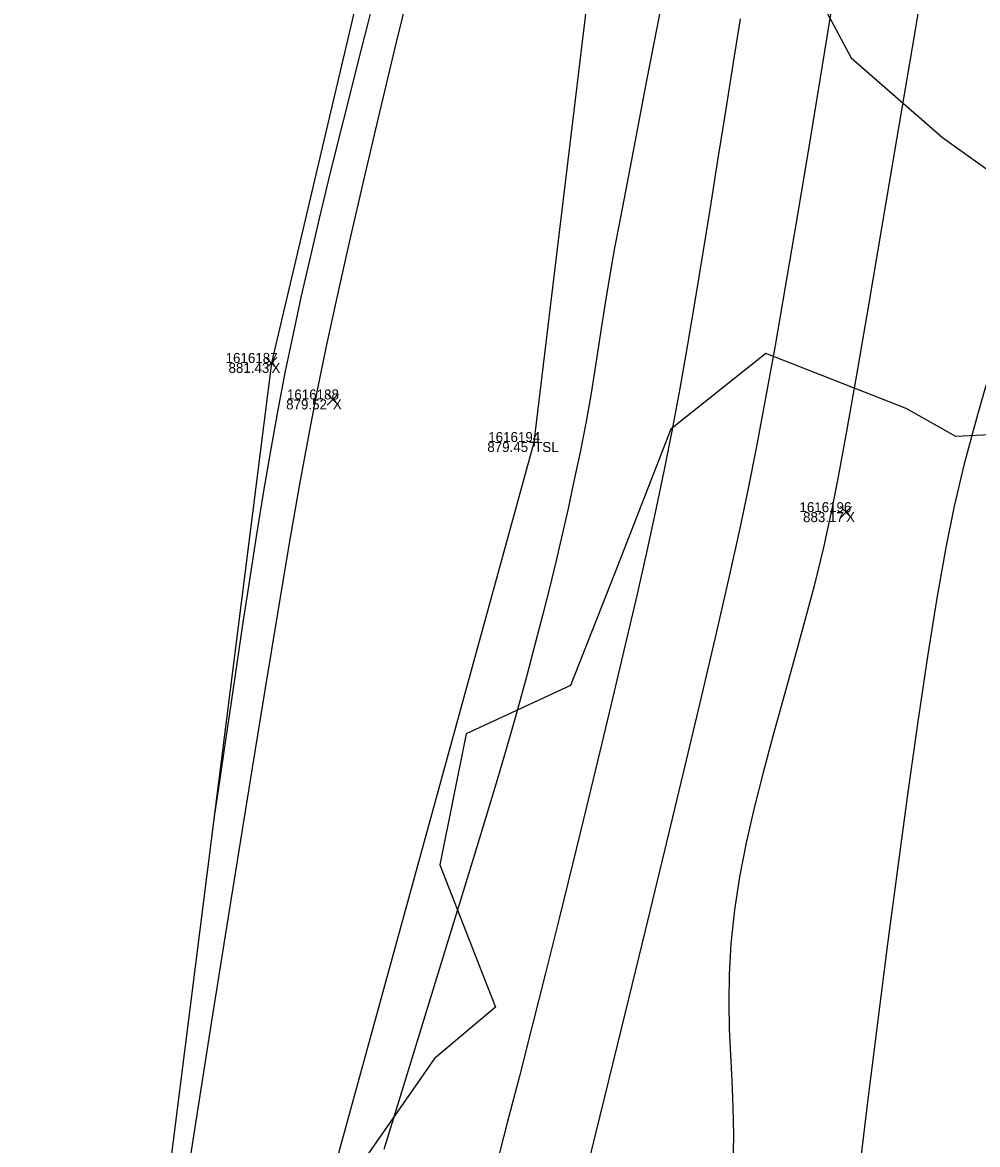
# Model space of a CAD drawing. Extents: x 1957117 to 1971063, y 701601 to 715861.
# Drawn here: x 1963252.35 to 1963285.83, y 705974.68 to 706014.04 of the extents above; entities that cross this region are included whole.
import ezdxf

# ---------------------------------------------------------------- set-up
doc = ezdxf.new("R2010")
doc.units = 0
for name, color, linetype in [('AP_X_Lights', 7, 'Continuous'), ('DT_X_Break_Line', 7, 'Continuous'), ('DT_X_Contour_Major', 7, 'Continuous'), ('DT_X_Contour_Minor', 7, 'Continuous'), ('DT_X_TIN_Hull', 7, 'Continuous'), ('HY_X_Water_Edge', 7, 'Continuous'), ('PV_P_Drive', 7, 'Continuous'), ('PV_P_Shoulder', 7, 'Continuous'), ('RS_Raster1', 7, 'Continuous'), ('SC_Scratch1', 7, 'Continuous'), ('SC_Shading5', 7, 'Continuous'), ('VG_X_Tree_Line_Rt', 7, 'Continuous')]:
    doc.layers.add(name, color=color, linetype=linetype)

msp = doc.modelspace()

# ---------------------------------------------------------------- linework, layer by layer
at = {"layer": 'AP_X_Lights'}
for p, q in [((1963260.881, 706001.9), (1963261.269, 706002.29)), ((1963260.881, 706002.29), (1963261.269, 706001.9)), ((1963263.034, 706000.619), (1963263.422, 706001.009)), ((1963263.034, 706001.009), (1963263.422, 706000.619)), ((1963281.029, 705996.666), (1963281.417, 705997.056)), ((1963281.029, 705997.056), (1963281.417, 705996.666))]:
    msp.add_line(p, q, dxfattribs=at)
at = {"layer": 'DT_X_Break_Line'}
msp.add_lwpolyline([(1963218.329, 705756.178), (1963229.265, 705808.356), (1963234.8, 705853.147), (1963240.079, 705903.468), (1963258.033, 705954.684), (1963270.287, 705999.321), (1963276.323, 706049.345), (1963291.502, 706096.678), (1963290.138, 706117.655), (1963319.921, 706191.295), (1963330.374, 706242.631), (1963344.413, 706289.409), (1963345.772, 706340.009), (1963383.117, 706434.704), (1963392.11, 706487.426), (1963408.164, 706535.687), (1963423.633, 706582.721), (1963435.242, 706630.63), (1963443.084, 706680.696), (1963464.732, 706726.815), (1963480.654, 706774.214), (1963508.465, 706799.669), (1963511.002, 706809.48)], dxfattribs=at)
at = {"layer": 'DT_X_Contour_Major'}
for points in [[(1963258.067, 705973.116), (1963258.521, 705976.027), (1963258.988, 705979.009), (1963259.463, 705982.013), (1963259.939, 705984.992), (1963260.407, 705987.898), (1963260.862, 705990.684), (1963261.297, 705993.301), (1963261.703, 705995.703), (1963262.075, 705997.841), (1963262.405, 705999.668), (1963262.686, 706001.137), (1963262.995, 706002.627), (1963263.379, 706004.385), (1963263.828, 706006.374), (1963264.332, 706008.554), (1963264.881, 706010.889), (1963265.465, 706013.342), (1963266.075, 706015.873)], [(1963258.067, 705973.116), (1963258.521, 705976.027), (1963258.988, 705979.009), (1963259.463, 705982.013), (1963259.939, 705984.992), (1963260.407, 705987.898), (1963260.862, 705990.684), (1963261.297, 705993.301), (1963261.703, 705995.703), (1963262.075, 705997.841), (1963262.405, 705999.668), (1963262.686, 706001.137), (1963262.995, 706002.627), (1963263.379, 706004.385), (1963263.828, 706006.374), (1963264.332, 706008.554), (1963264.881, 706010.889), (1963265.465, 706013.342), (1963266.075, 706015.873)], [(1963274.704, 706014.44), (1963274.232, 706012.001), (1963273.827, 706009.895), (1963273.497, 706008.179), (1963273.255, 706006.907), (1963273.109, 706006.137), (1963272.914, 706005.046), (1963272.761, 706004.12), (1963272.636, 706003.304), (1963272.524, 706002.543), (1963272.409, 706001.783), (1963272.276, 706000.969), (1963272.11, 706000.046), (1963271.895, 705998.959), (1963271.683, 705997.944), (1963271.476, 705996.992), (1963271.27, 705996.075), (1963271.058, 705995.169), (1963270.833, 705994.247), (1963270.59, 705993.284), (1963270.323, 705992.254), (1963270.025, 705991.131), (1963269.69, 705989.889), (1963269.435, 705988.987), (1963269.055, 705987.701), (1963268.565, 705986.077), (1963267.981, 705984.161), (1963267.319, 705982), (1963266.594, 705979.639), (1963265.821, 705977.126), (1963265.017, 705974.507)], [(1963274.704, 706014.44), (1963274.232, 706012.001), (1963273.827, 706009.895), (1963273.497, 706008.179), (1963273.255, 706006.907), (1963273.109, 706006.137), (1963272.914, 706005.046), (1963272.761, 706004.12), (1963272.636, 706003.304), (1963272.524, 706002.543), (1963272.409, 706001.783), (1963272.276, 706000.969), (1963272.11, 706000.046), (1963271.895, 705998.959), (1963271.683, 705997.944), (1963271.476, 705996.992), (1963271.27, 705996.075), (1963271.058, 705995.169), (1963270.833, 705994.247), (1963270.59, 705993.284), (1963270.323, 705992.254), (1963270.025, 705991.131), (1963269.69, 705989.889), (1963269.435, 705988.987), (1963269.055, 705987.701), (1963268.565, 705986.077), (1963267.981, 705984.161), (1963267.319, 705982), (1963266.594, 705979.639), (1963265.821, 705977.126), (1963265.017, 705974.507)]]:
    msp.add_lwpolyline(points, dxfattribs=at)
at = {"layer": 'DT_X_Contour_Minor'}
for points in [[(1963284.106, 706016.519), (1963283.542, 706013.156), (1963282.996, 706009.926), (1963282.482, 706006.893), (1963282.008, 706004.123), (1963281.585, 706001.68), (1963281.224, 705999.631), (1963280.935, 705998.04), (1963280.728, 705996.972), (1963280.43, 705995.62), (1963280.1, 705994.274), (1963279.748, 705992.937), (1963279.383, 705991.612), (1963279.016, 705990.301), (1963278.656, 705989.008), (1963278.313, 705987.735), (1963277.997, 705986.486), (1963277.718, 705985.263), (1963277.486, 705984.07), (1963277.311, 705982.908), (1963277.187, 705981.717), (1963277.125, 705980.643), (1963277.111, 705979.657), (1963277.13, 705978.728), (1963277.169, 705977.827), (1963277.215, 705976.925), (1963277.254, 705975.992), (1963277.272, 705974.999), (1963277.256, 705973.917)], [(1963284.106, 706016.519), (1963283.542, 706013.156), (1963282.996, 706009.926), (1963282.482, 706006.893), (1963282.008, 706004.123), (1963281.585, 706001.68), (1963281.224, 705999.631), (1963280.935, 705998.04), (1963280.728, 705996.972), (1963280.43, 705995.62), (1963280.1, 705994.274), (1963279.748, 705992.937), (1963279.383, 705991.612), (1963279.016, 705990.301), (1963278.656, 705989.008), (1963278.313, 705987.735), (1963277.997, 705986.486), (1963277.718, 705985.263), (1963277.486, 705984.07), (1963277.311, 705982.908), (1963277.187, 705981.717), (1963277.125, 705980.643), (1963277.111, 705979.657), (1963277.13, 705978.728), (1963277.169, 705977.827), (1963277.215, 705976.925), (1963277.254, 705975.992), (1963277.272, 705974.999), (1963277.256, 705973.917)], [(1963281.01, 706016.342), (1963280.625, 706013.968), (1963280.236, 706011.59), (1963279.848, 706009.24), (1963279.466, 706006.953), (1963279.093, 706004.762), (1963278.734, 706002.701), (1963278.393, 706000.803), (1963278.075, 705999.103), (1963277.784, 705997.635), (1963277.487, 705996.245), (1963277.099, 705994.509), (1963276.63, 705992.47), (1963276.092, 705990.174), (1963275.497, 705987.665), (1963274.856, 705984.988), (1963274.18, 705982.188), (1963273.48, 705979.31), (1963272.769, 705976.399), (1963272.057, 705973.5)], [(1963281.01, 706016.342), (1963280.625, 706013.968), (1963280.236, 706011.59), (1963279.848, 706009.24), (1963279.466, 706006.953), (1963279.093, 706004.762), (1963278.734, 706002.701), (1963278.393, 706000.803), (1963278.075, 705999.103), (1963277.784, 705997.635), (1963277.487, 705996.245), (1963277.099, 705994.509), (1963276.63, 705992.47), (1963276.092, 705990.174), (1963275.497, 705987.665), (1963274.856, 705984.988), (1963274.18, 705982.188), (1963273.48, 705979.31), (1963272.769, 705976.399), (1963272.057, 705973.5)], [(1963290.752, 706015.919), (1963289.969, 706013.541), (1963289.188, 706011.152), (1963288.424, 706008.786), (1963287.691, 706006.48), (1963287.004, 706004.269), (1963286.379, 706002.187), (1963285.828, 706000.27), (1963285.369, 705998.554), (1963285.014, 705997.075), (1963284.722, 705995.623), (1963284.41, 705993.849), (1963284.081, 705991.797), (1963283.739, 705989.513), (1963283.389, 705987.041), (1963283.034, 705984.427), (1963282.678, 705981.716), (1963282.326, 705978.953), (1963281.981, 705976.183), (1963281.647, 705973.451)], [(1963290.752, 706015.919), (1963289.969, 706013.541), (1963289.188, 706011.152), (1963288.424, 706008.786), (1963287.691, 706006.48), (1963287.004, 706004.269), (1963286.379, 706002.187), (1963285.828, 706000.27), (1963285.369, 705998.554), (1963285.014, 705997.075), (1963284.722, 705995.623), (1963284.41, 705993.849), (1963284.081, 705991.797), (1963283.739, 705989.513), (1963283.389, 705987.041), (1963283.034, 705984.427), (1963282.678, 705981.716), (1963282.326, 705978.953), (1963281.981, 705976.183), (1963281.647, 705973.451)], [(1963264.8, 706015.376), (1963264.457, 706014.016), (1963264.11, 706012.647), (1963263.764, 706011.274), (1963263.419, 706009.898), (1963263.08, 706008.525), (1963262.749, 706007.156), (1963262.429, 706005.797), (1963262.123, 706004.449), (1963261.833, 706003.118), (1963261.562, 706001.805), (1963261.303, 706000.452), (1963261.045, 705999.017), (1963260.791, 705997.525), (1963260.544, 705996.006), (1963260.305, 705994.485), (1963260.077, 705992.991), (1963259.862, 705991.551), (1963259.662, 705990.192), (1963259.479, 705988.941), (1963259.316, 705987.827), (1963259.175, 705986.876), (1963259.057, 705986.115)], [(1963264.8, 706015.376), (1963264.457, 706014.016), (1963264.11, 706012.647), (1963263.764, 706011.274), (1963263.419, 706009.898), (1963263.08, 706008.525), (1963262.749, 706007.156), (1963262.429, 706005.797), (1963262.123, 706004.449), (1963261.833, 706003.118), (1963261.562, 706001.805), (1963261.303, 706000.452), (1963261.045, 705999.017), (1963260.791, 705997.525), (1963260.544, 705996.006), (1963260.305, 705994.485), (1963260.077, 705992.991), (1963259.862, 705991.551), (1963259.662, 705990.192), (1963259.479, 705988.941), (1963259.316, 705987.827), (1963259.175, 705986.876), (1963259.057, 705986.115)], [(1963277.509, 706014.163), (1963277.251, 706012.564), (1963276.992, 706010.931), (1963276.731, 706009.278), (1963276.469, 706007.619), (1963276.204, 706005.967), (1963275.937, 706004.336), (1963275.667, 706002.74), (1963275.395, 706001.193), (1963275.119, 705999.707), (1963274.839, 705998.297), (1963274.568, 705997.014), (1963274.247, 705995.553), (1963273.882, 705993.942), (1963273.48, 705992.206), (1963273.049, 705990.373), (1963272.595, 705988.47), (1963272.125, 705986.524), (1963271.646, 705984.561), (1963271.163, 705982.608), (1963270.686, 705980.692), (1963270.219, 705978.841), (1963269.77, 705977.08), (1963269.345, 705975.437), (1963268.952, 705973.939)], [(1963277.509, 706014.163), (1963277.251, 706012.564), (1963276.992, 706010.931), (1963276.731, 706009.278), (1963276.469, 706007.619), (1963276.204, 706005.967), (1963275.937, 706004.336), (1963275.667, 706002.74), (1963275.395, 706001.193), (1963275.119, 705999.707), (1963274.839, 705998.297), (1963274.568, 705997.014), (1963274.247, 705995.553), (1963273.882, 705993.942), (1963273.48, 705992.206), (1963273.049, 705990.373), (1963272.595, 705988.47), (1963272.125, 705986.524), (1963271.646, 705984.561), (1963271.163, 705982.608), (1963270.686, 705980.692), (1963270.219, 705978.841), (1963269.77, 705977.08), (1963269.345, 705975.437), (1963268.952, 705973.939)]]:
    msp.add_lwpolyline(points, dxfattribs=at)
at = {"layer": 'DT_X_TIN_Hull'}
msp.add_lwpolyline([(1963495.509, 706817.37), (1963480.654, 706774.214), (1963464.732, 706726.815), (1963443.084, 706680.696), (1963439.989, 706681.954), (1963422.341, 706634.767), (1963409.759, 706587.541), (1963383.299, 706489.662), (1963371.06, 706438.048), (1963369.543, 706438.68), (1963344.28, 706340.158), (1963318.949, 706243.571), (1963307.297, 706195.415), (1963288.342, 706117.136), (1963272.445, 706050.395), (1963261.075, 706002.095), (1963254.734, 705951.873), (1963238.207, 705904.757)], dxfattribs=at)
at = {"layer": 'HY_X_Water_Edge'}
msp.add_spline([(1963191.723, 701994.048), (1963062.047, 702441.167), (1962863.491, 703169.356), (1962827.53, 703438.691), (1962823.213, 703537.412), (1962817.962, 703593.874), (1962817.97, 703697.316), (1962828.582, 703804.235), (1962836.461, 703844.734), (1962850.687, 703896.004), (1962867.251, 703938.846), (1962873.848, 703992.355), (1962884.135, 704091.371), (1962891.241, 704140.854), (1962897.382, 704180.529), (1962905.467, 704230.979), (1962943.949, 704328.022), (1962948.537, 704378.842), (1962964.114, 704426.264), (1963004.885, 704570.73), (1963042.054, 704716.522), (1963062.038, 704814.417), (1963072.171, 704860.237), (1963090.023, 704956.798), (1963107.066, 705031.783), (1963133.773, 705105.742), (1963148.685, 705206.74), (1963175.48, 705301.059), (1963191.635, 705353.417), (1963210.988, 705447.286), (1963219.532, 705497.27), (1963230.124, 705549.475), (1963251.052, 705591.159), (1963275.289, 705693.429), (1963292.982, 705784.032), (1963302.841, 705839.645), (1963335.126, 705936.766), (1963359.752, 706046.75), (1963389.133, 706177.299), (1963417.827, 706273.456), (1963475.868, 706451.902), (1963533.782, 706640.53), (1963553.86, 706696.984), (1963580.184, 706715.425), (1963609.172, 706718.73), (1963617.062, 706714.691), (1963619.447, 706694.678), (1963564.282, 706533.07), (1963531.853, 706395.229), (1963434.4, 706006.96), (1963354.09, 705679.186), (1963237.513, 705206.07), (1963167.369, 704892.962), (1963059.145, 704434.176), (1962907.914, 703908.742), (1962877.458, 703703.326), (1962898.357, 703412.121), (1962942.65, 703052.267), (1963048.963, 702674.866), (1963191.468, 702189.666), (1963245.396, 702019.832)], degree=3, dxfattribs=at)
at = {"layer": 'PV_P_Drive'}
for p, q in [((1963270.287, 705999.467), (1963270.287, 705999.175)), ((1963270.141, 705999.321), (1963270.433, 705999.321)), ((1963270.287, 705999.321), (1963270.287, 705999.321))]:
    msp.add_line(p, q, dxfattribs=at)
at = {"layer": 'SC_Shading5'}
for points in [[(1963026.912, 704294.121), (1963138.818, 704737.794), (1963251.679, 705213.963), (1963374.306, 705730.111), (1963454.783, 706045.593), (1963517.244, 706296.713), (1963562.763, 706479.256), (1963580.13, 706553.799), (1963589.678, 706586.994)], [(1963609.915, 706579.703), (1963587.283, 706499.153), (1963552.056, 706354.005), (1963480.911, 706069.234), (1963357.401, 705576.869), (1963272.751, 705226.931), (1963210.247, 704956.481), (1963044.97, 704288.881)]]:
    msp.add_spline(points, degree=3, dxfattribs=at)
at = {"layer": 'VG_X_Tree_Line_Rt'}
msp.add_lwpolyline([(1963278.369, 706018.477), (1963281.4, 706012.794), (1963284.604, 706009.999), (1963288.654, 706007.118), (1963291.314, 706007.226), (1963296.785, 706006.541), (1963297.343, 706003.708), (1963296.886, 705999.99), (1963290.592, 705999.784), (1963285.077, 705999.517), (1963283.331, 706000.491), (1963278.413, 706002.431), (1963275.079, 705999.769), (1963273.099, 705994.694), (1963271.56, 705990.775), (1963267.902, 705989.09), (1963266.981, 705984.493), (1963268.935, 705979.494), (1963266.796, 705977.695), (1963264.2, 705973.963)], dxfattribs=at)

# ---------------------------------------------------------------- texts
at = {"layer": 'PV_P_Shoulder'}
for s, p in [('881.43', (1963259.571, 706001.745)), ('879.52', (1963261.591, 706000.464)), ('879.45', (1963268.645, 705998.971)), ('883.17', (1963279.716, 705996.511))]:
    msp.add_text(s, height=0.35, dxfattribs=at).set_placement(p)
at = {"layer": 'RS_Raster1'}
for s, p in [('1616187', (1963259.469, 706002.095)), ('1616188', (1963261.619, 706000.814)), ('1616194', (1963268.678, 705999.321)), ('1616196', (1963279.589, 705996.861))]:
    msp.add_text(s, height=0.35, dxfattribs=at).set_placement(p)
at = {"layer": 'SC_Scratch1'}
for s, p in [('X', (1963261.075, 706001.745)), ('X', (1963263.228, 706000.464)), ('TSL', (1963270.287, 705998.971)), ('X', (1963281.223, 705996.511))]:
    msp.add_text(s, height=0.35, dxfattribs=at).set_placement(p)

doc.saveas('drawing.dxf')
